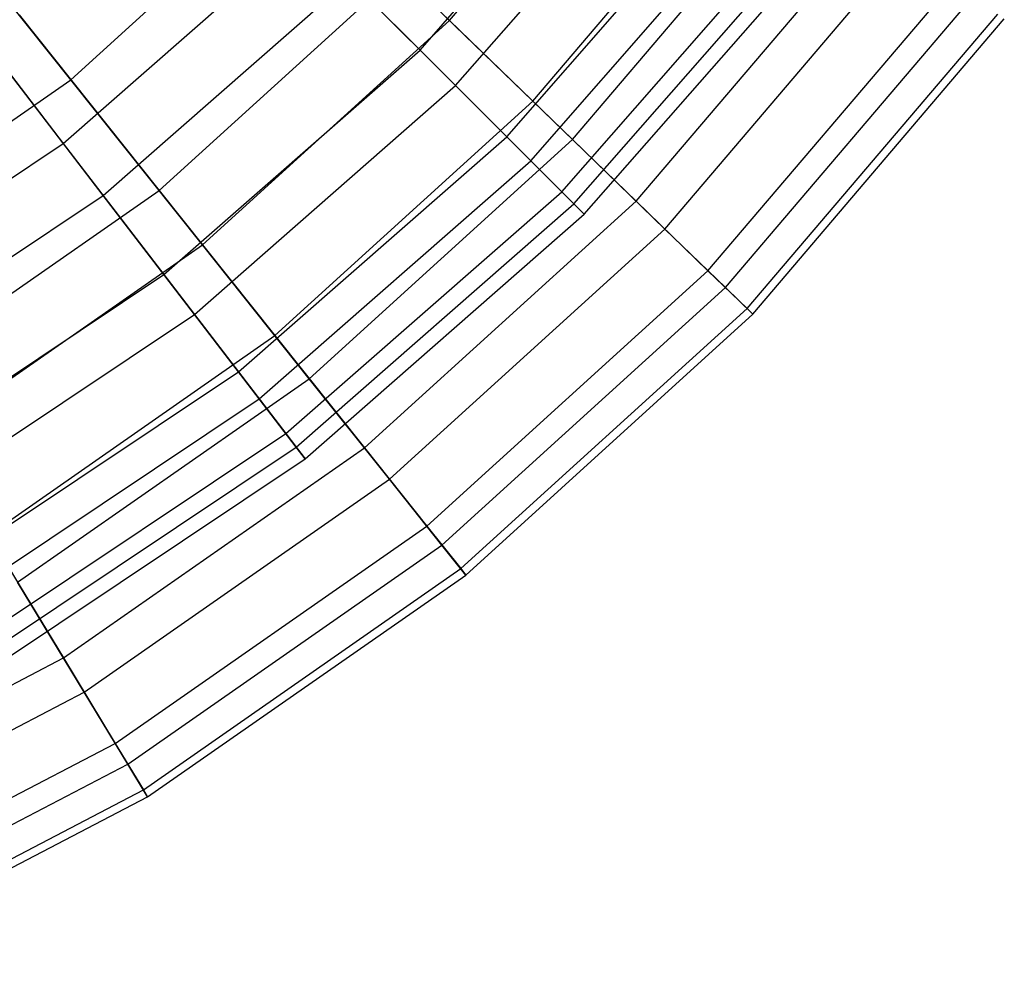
# Model space of a CAD drawing. Extents: x 0.2 to 40.1, y -6.7 to 6.7.
# Tile 405 of 516: x 28 to 28.8, y 1.3 to 2. Entities that reach past the tile are written whole.
import ezdxf

# ---------------------------------------------------------------- set-up
doc = ezdxf.new("R2010")
doc.units = 0
doc.header["$MEASUREMENT"] = 0
doc.layers.get('0').update_dxf_attribs({"color": 13, "linetype": 'CONTINUOUS'})

# ---------------------------------------------------------------- blocks, each defined once
blk = doc.blocks.new('SNOWBALL_XIV_PM3_STL')
at = {"color": 0}
for p, q in [((28.33972, 2.03546, 4.08926), (28.50842, 2.23362, 4.08926)), ((28.33972, 2.03546, 4.08926), (28.50842, 2.23362, 4.08926)), ((28.31677, 2.01238, 1.97983), (28.49192, 2.2121, 1.97983)), ((28.31677, 2.01238, 1.97983), (28.49192, 2.2121, 1.97983)), ((28.34447, 1.98468, 3.68118), (28.523, 2.18825, 3.68118)), ((28.34447, 1.98468, 3.68118), (28.523, 2.18825, 3.68118)), ((28.40473, 1.97251, 1.84386), (28.58094, 2.1795, 1.84386)), ((28.40473, 1.97251, 1.84386), (28.58094, 2.1795, 1.84386)), ((28.04438, 1.98926, 4.33105), (28.22141, 2.15004, 4.33105)), ((28.04438, 1.98926, 4.33105), (28.22141, 2.15004, 4.33105)), ((28.33972, 2.03546, 4.08926), (28.22141, 2.15004, 4.33105)), ((28.33972, 2.03546, 4.08926), (28.22141, 2.15004, 4.33105)), ((28.38434, 1.9448, 2.25385), (28.56773, 2.15392, 2.25385)), ((28.38434, 1.9448, 2.25385), (28.56773, 2.15392, 2.25385)), ((28.43565, 1.94256, 3.82896), (28.61545, 2.15375, 3.82896)), ((28.43565, 1.94256, 3.82896), (28.61545, 2.15375, 3.82896)), ((28.04438, 1.98926, 4.33105), (27.92385, 2.14041, 4.55064)), ((28.04438, 1.98926, 4.33105), (27.92385, 2.14041, 4.55064)), ((28.40306, 1.92609, 3.40306), (28.58873, 2.13781, 3.40306)), ((28.40306, 1.92609, 3.40306), (28.58873, 2.13781, 3.40306)), ((28.42723, 1.90192, 2.53764), (28.61585, 2.117, 2.53764)), ((28.42723, 1.90192, 2.53764), (28.61585, 2.117, 2.53764)), ((28.4853, 1.89448, 2.11406), (28.67083, 2.11241, 2.11406)), ((28.4853, 1.89448, 2.11406), (28.67083, 2.11241, 2.11406)), ((28.43666, 1.89249, 3.11677), (28.62643, 2.10888, 3.11677)), ((28.43666, 1.89249, 3.11677), (28.62643, 2.10888, 3.11677)), ((28.03853, 1.93957, 1.71986), (28.22556, 2.10359, 1.71986)), ((28.03853, 1.93957, 1.71986), (28.22556, 2.10359, 1.71986)), ((28.22556, 2.10359, 1.71986), (28.31677, 2.01238, 1.97983)), ((28.22556, 2.10359, 1.71986), (28.31677, 2.01238, 1.97983)), ((28.44476, 1.88439, 2.82679), (28.63552, 2.1019, 2.82679)), ((28.44476, 1.88439, 2.82679), (28.63552, 2.1019, 2.82679)), ((28.50774, 1.87275, 3.55415), (28.69586, 2.09373, 3.55415)), ((28.50774, 1.87275, 3.55415), (28.69586, 2.09373, 3.55415)), ((28.11327, 1.90288, 1.5896), (28.30078, 2.07318, 1.5896)), ((28.11327, 1.90288, 1.5896), (28.30078, 2.07318, 1.5896)), ((28.30078, 2.07318, 1.5896), (28.40473, 1.97251, 1.84386)), ((28.30078, 2.07318, 1.5896), (28.40473, 1.97251, 1.84386)), ((27.94089, 2.06682, 1.47801), (28.03853, 1.93957, 1.71986)), ((27.94089, 2.06682, 1.47801), (28.03853, 1.93957, 1.71986)), ((28.06975, 1.89888, 3.94681), (28.26182, 2.06733, 3.94681)), ((28.06975, 1.89888, 3.94681), (28.26182, 2.06733, 3.94681)), ((28.34447, 1.98468, 3.68118), (28.26182, 2.06733, 3.94681)), ((28.34447, 1.98468, 3.68118), (28.26182, 2.06733, 3.94681)), ((28.54126, 1.84028, 2.39606), (28.73327, 2.06582, 2.39606)), ((28.54126, 1.84028, 2.39606), (28.73327, 2.06582, 2.39606)), ((28.55487, 1.82711, 3.26904), (28.74844, 2.05449, 3.26904)), ((28.55487, 1.82711, 3.26904), (28.74844, 2.05449, 3.26904)), ((28.00414, 2.03973, 1.35517), (28.11327, 1.90288, 1.5896)), ((28.00414, 2.03973, 1.35517), (28.11327, 1.90288, 1.5896)), ((28.14707, 1.8605, 4.08926), (28.33972, 2.03546, 4.08926)), ((28.14707, 1.8605, 4.08926), (28.33972, 2.03546, 4.08926)), ((28.43565, 1.94256, 3.82896), (28.33972, 2.03546, 4.08926)), ((28.43565, 1.94256, 3.82896), (28.33972, 2.03546, 4.08926)), ((28.57176, 1.81075, 2.68552), (28.76729, 2.04043, 2.68552)), ((28.57176, 1.81075, 2.68552), (28.76729, 2.04043, 2.68552)), ((28.57632, 1.80633, 2.97801), (28.77237, 2.03663, 2.97801)), ((28.57632, 1.80633, 2.97801), (28.77237, 2.03663, 2.97801)), ((28.06975, 1.89888, 3.94681), (27.97898, 2.01717, 4.19579)), ((28.06975, 1.89888, 3.94681), (27.97898, 2.01717, 4.19579)), ((28.11705, 1.83723, 1.97983), (28.31677, 2.01238, 1.97983)), ((28.11705, 1.83723, 1.97983), (28.31677, 2.01238, 1.97983)), ((28.31677, 2.01238, 1.97983), (28.38434, 1.9448, 2.25385)), ((28.31677, 2.01238, 1.97983), (28.38434, 1.9448, 2.25385)), ((27.84825, 1.85245, 4.33105), (28.04438, 1.98926, 4.33105)), ((27.84825, 1.85245, 4.33105), (28.04438, 1.98926, 4.33105)), ((28.14707, 1.8605, 4.08926), (28.04438, 1.98926, 4.33105)), ((28.14707, 1.8605, 4.08926), (28.04438, 1.98926, 4.33105)), ((28.1409, 1.80615, 3.68118), (28.34447, 1.98468, 3.68118)), ((28.1409, 1.80615, 3.68118), (28.34447, 1.98468, 3.68118)), ((28.40306, 1.92609, 3.40306), (28.34447, 1.98468, 3.68118)), ((28.40306, 1.92609, 3.40306), (28.34447, 1.98468, 3.68118)), ((28.20349, 1.78975, 1.84386), (28.40473, 1.97251, 1.84386)), ((28.20349, 1.78975, 1.84386), (28.40473, 1.97251, 1.84386)), ((28.40473, 1.97251, 1.84386), (28.4853, 1.89448, 2.11406)), ((28.40473, 1.97251, 1.84386), (28.4853, 1.89448, 2.11406)), ((28.17523, 1.76142, 2.25385), (28.38434, 1.9448, 2.25385)), ((28.17523, 1.76142, 2.25385), (28.38434, 1.9448, 2.25385)), ((28.23033, 1.75609, 3.82896), (28.43565, 1.94256, 3.82896)), ((28.23033, 1.75609, 3.82896), (28.43565, 1.94256, 3.82896)), ((28.38434, 1.9448, 2.25385), (28.42723, 1.90192, 2.53764)), ((28.38434, 1.9448, 2.25385), (28.42723, 1.90192, 2.53764)), ((28.50774, 1.87275, 3.55415), (28.43565, 1.94256, 3.82896)), ((28.50774, 1.87275, 3.55415), (28.43565, 1.94256, 3.82896)), ((27.83169, 1.80136, 1.71986), (28.03853, 1.93957, 1.71986)), ((27.83169, 1.80136, 1.71986), (28.03853, 1.93957, 1.71986)), ((28.03853, 1.93957, 1.71986), (28.11705, 1.83723, 1.97983)), ((28.03853, 1.93957, 1.71986), (28.11705, 1.83723, 1.97983)), ((28.19134, 1.74042, 3.40306), (28.40306, 1.92609, 3.40306)), ((28.19134, 1.74042, 3.40306), (28.40306, 1.92609, 3.40306)), ((28.43666, 1.89249, 3.11677), (28.40306, 1.92609, 3.40306)), ((28.43666, 1.89249, 3.11677), (28.40306, 1.92609, 3.40306)), ((27.85733, 1.75695, 3.94681), (28.06975, 1.89888, 3.94681)), ((27.85733, 1.75695, 3.94681), (28.06975, 1.89888, 3.94681)), ((27.90552, 1.75797, 1.5896), (28.11327, 1.90288, 1.5896)), ((27.90552, 1.75797, 1.5896), (28.11327, 1.90288, 1.5896)), ((28.1409, 1.80615, 3.68118), (28.06975, 1.89888, 3.94681)), ((28.1409, 1.80615, 3.68118), (28.06975, 1.89888, 3.94681)), ((28.11327, 1.90288, 1.5896), (28.20349, 1.78975, 1.84386)), ((28.11327, 1.90288, 1.5896), (28.20349, 1.78975, 1.84386)), ((28.21215, 1.7133, 2.53764), (28.42723, 1.90192, 2.53764)), ((28.21215, 1.7133, 2.53764), (28.42723, 1.90192, 2.53764)), ((28.42723, 1.90192, 2.53764), (28.44476, 1.88439, 2.82679)), ((28.42723, 1.90192, 2.53764), (28.44476, 1.88439, 2.82679)), ((28.22027, 1.70272, 3.11677), (28.43666, 1.89249, 3.11677)), ((28.22027, 1.70272, 3.11677), (28.43666, 1.89249, 3.11677)), ((28.27342, 1.70205, 2.11406), (28.4853, 1.89448, 2.11406)), ((28.27342, 1.70205, 2.11406), (28.4853, 1.89448, 2.11406)), ((28.44476, 1.88439, 2.82679), (28.43666, 1.89249, 3.11677)), ((28.44476, 1.88439, 2.82679), (28.43666, 1.89249, 3.11677)), ((28.4853, 1.89448, 2.11406), (28.54126, 1.84028, 2.39606)), ((28.4853, 1.89448, 2.11406), (28.54126, 1.84028, 2.39606)), ((28.22724, 1.69363, 2.82679), (28.44476, 1.88439, 2.82679)), ((28.22724, 1.69363, 2.82679), (28.44476, 1.88439, 2.82679)), ((28.2929, 1.67764, 3.55415), (28.50774, 1.87275, 3.55415)), ((28.2929, 1.67764, 3.55415), (28.50774, 1.87275, 3.55415)), ((28.55487, 1.82711, 3.26904), (28.50774, 1.87275, 3.55415)), ((28.55487, 1.82711, 3.26904), (28.50774, 1.87275, 3.55415)), ((27.93362, 1.71161, 4.08926), (28.14707, 1.8605, 4.08926)), ((27.93362, 1.71161, 4.08926), (28.14707, 1.8605, 4.08926)), ((28.23033, 1.75609, 3.82896), (28.14707, 1.8605, 4.08926)), ((28.23033, 1.75609, 3.82896), (28.14707, 1.8605, 4.08926)), ((27.89619, 1.68965, 1.97983), (28.11705, 1.83723, 1.97983)), ((27.89619, 1.68965, 1.97983), (28.11705, 1.83723, 1.97983)), ((28.11705, 1.83723, 1.97983), (28.17523, 1.76142, 2.25385)), ((28.11705, 1.83723, 1.97983), (28.17523, 1.76142, 2.25385)), ((28.322, 1.64115, 2.39606), (28.54126, 1.84028, 2.39606)), ((28.322, 1.64115, 2.39606), (28.54126, 1.84028, 2.39606)), ((28.54126, 1.84028, 2.39606), (28.57176, 1.81075, 2.68552)), ((28.54126, 1.84028, 2.39606), (28.57176, 1.81075, 2.68552)), ((28.3338, 1.62634, 3.26904), (28.55487, 1.82711, 3.26904)), ((28.3338, 1.62634, 3.26904), (28.55487, 1.82711, 3.26904)), ((28.57632, 1.80633, 2.97801), (28.55487, 1.82711, 3.26904)), ((28.57632, 1.80633, 2.97801), (28.55487, 1.82711, 3.26904)), ((27.91577, 1.65573, 3.68118), (28.1409, 1.80615, 3.68118)), ((27.91577, 1.65573, 3.68118), (28.1409, 1.80615, 3.68118)), ((28.19134, 1.74042, 3.40306), (28.1409, 1.80615, 3.68118)), ((28.19134, 1.74042, 3.40306), (28.1409, 1.80615, 3.68118)), ((28.34847, 1.60796, 2.68552), (28.57176, 1.81075, 2.68552)), ((28.34847, 1.60796, 2.68552), (28.57176, 1.81075, 2.68552)), ((28.35242, 1.603, 2.97801), (28.57632, 1.80633, 2.97801)), ((28.35242, 1.603, 2.97801), (28.57632, 1.80633, 2.97801)), ((28.57176, 1.81075, 2.68552), (28.57632, 1.80633, 2.97801)), ((28.57176, 1.81075, 2.68552), (28.57632, 1.80633, 2.97801)), ((27.98053, 1.63422, 1.84386), (28.20349, 1.78975, 1.84386)), ((27.98053, 1.63422, 1.84386), (28.20349, 1.78975, 1.84386)), ((28.20349, 1.78975, 1.84386), (28.27342, 1.70205, 2.11406)), ((28.20349, 1.78975, 1.84386), (28.27342, 1.70205, 2.11406)), ((27.94397, 1.60689, 2.25385), (28.17523, 1.76142, 2.25385)), ((27.94397, 1.60689, 2.25385), (28.17523, 1.76142, 2.25385)), ((28.17523, 1.76142, 2.25385), (28.21215, 1.7133, 2.53764)), ((28.17523, 1.76142, 2.25385), (28.21215, 1.7133, 2.53764)), ((28.00285, 1.59741, 3.82896), (28.23033, 1.75609, 3.82896)), ((28.00285, 1.59741, 3.82896), (28.23033, 1.75609, 3.82896)), ((28.2929, 1.67764, 3.55415), (28.23033, 1.75609, 3.82896)), ((28.2929, 1.67764, 3.55415), (28.23033, 1.75609, 3.82896)), ((27.9572, 1.58397, 3.40306), (28.19134, 1.74042, 3.40306)), ((27.9572, 1.58397, 3.40306), (28.19134, 1.74042, 3.40306)), ((28.22027, 1.70272, 3.11677), (28.19134, 1.74042, 3.40306)), ((28.22027, 1.70272, 3.11677), (28.19134, 1.74042, 3.40306)), ((27.97429, 1.55437, 2.53764), (28.21215, 1.7133, 2.53764)), ((27.97429, 1.55437, 2.53764), (28.21215, 1.7133, 2.53764)), ((28.21215, 1.7133, 2.53764), (28.22724, 1.69363, 2.82679)), ((28.21215, 1.7133, 2.53764), (28.22724, 1.69363, 2.82679)), ((27.98096, 1.54282, 3.11677), (28.22027, 1.70272, 3.11677)), ((27.98096, 1.54282, 3.11677), (28.22027, 1.70272, 3.11677)), ((28.03868, 1.53831, 2.11406), (28.27342, 1.70205, 2.11406)), ((28.03868, 1.53831, 2.11406), (28.27342, 1.70205, 2.11406)), ((28.22724, 1.69363, 2.82679), (28.22027, 1.70272, 3.11677)), ((28.22724, 1.69363, 2.82679), (28.22027, 1.70272, 3.11677)), ((28.27342, 1.70205, 2.11406), (28.322, 1.64115, 2.39606)), ((28.27342, 1.70205, 2.11406), (28.322, 1.64115, 2.39606)), ((27.98669, 1.5329, 2.82679), (28.22724, 1.69363, 2.82679)), ((27.98669, 1.5329, 2.82679), (28.22724, 1.69363, 2.82679)), ((28.05487, 1.5116, 3.55415), (28.2929, 1.67764, 3.55415)), ((28.05487, 1.5116, 3.55415), (28.2929, 1.67764, 3.55415)), ((28.3338, 1.62634, 3.26904), (28.2929, 1.67764, 3.55415)), ((28.3338, 1.62634, 3.26904), (28.2929, 1.67764, 3.55415)), ((28.07907, 1.47169, 2.39606), (28.322, 1.64115, 2.39606)), ((28.07907, 1.47169, 2.39606), (28.322, 1.64115, 2.39606)), ((28.322, 1.64115, 2.39606), (28.34847, 1.60796, 2.68552)), ((28.322, 1.64115, 2.39606), (28.34847, 1.60796, 2.68552)), ((27.98053, 1.63422, 1.84386), (28.03868, 1.53831, 2.11406)), ((27.98053, 1.63422, 1.84386), (28.03868, 1.53831, 2.11406)), ((28.08888, 1.4555, 3.26904), (28.3338, 1.62634, 3.26904)), ((28.08888, 1.4555, 3.26904), (28.3338, 1.62634, 3.26904)), ((28.35242, 1.603, 2.97801), (28.3338, 1.62634, 3.26904)), ((28.35242, 1.603, 2.97801), (28.3338, 1.62634, 3.26904)), ((28.10107, 1.43539, 2.68552), (28.34847, 1.60796, 2.68552)), ((28.10107, 1.43539, 2.68552), (28.34847, 1.60796, 2.68552)), ((28.34847, 1.60796, 2.68552), (28.35242, 1.603, 2.97801)), ((28.34847, 1.60796, 2.68552), (28.35242, 1.603, 2.97801)), ((28.05487, 1.5116, 3.55415), (28.00285, 1.59741, 3.82896)), ((28.05487, 1.5116, 3.55415), (28.00285, 1.59741, 3.82896)), ((28.10436, 1.42996, 2.97801), (28.35242, 1.603, 2.97801)), ((28.10436, 1.42996, 2.97801), (28.35242, 1.603, 2.97801)), ((27.78492, 1.40592, 2.11406), (28.03868, 1.53831, 2.11406)), ((27.78492, 1.40592, 2.11406), (28.03868, 1.53831, 2.11406)), ((28.03868, 1.53831, 2.11406), (28.07907, 1.47169, 2.39606)), ((28.03868, 1.53831, 2.11406), (28.07907, 1.47169, 2.39606)), ((27.79757, 1.37736, 3.55415), (28.05487, 1.5116, 3.55415)), ((27.79757, 1.37736, 3.55415), (28.05487, 1.5116, 3.55415)), ((28.08888, 1.4555, 3.26904), (28.05487, 1.5116, 3.55415)), ((28.08888, 1.4555, 3.26904), (28.05487, 1.5116, 3.55415)), ((27.81646, 1.33468, 2.39606), (28.07907, 1.47169, 2.39606)), ((27.81646, 1.33468, 2.39606), (28.07907, 1.47169, 2.39606)), ((28.07907, 1.47169, 2.39606), (28.10107, 1.43539, 2.68552)), ((28.07907, 1.47169, 2.39606), (28.10107, 1.43539, 2.68552)), ((27.82412, 1.31737, 3.26904), (28.08888, 1.4555, 3.26904)), ((27.82412, 1.31737, 3.26904), (28.08888, 1.4555, 3.26904)), ((28.10436, 1.42996, 2.97801), (28.08888, 1.4555, 3.26904)), ((28.10436, 1.42996, 2.97801), (28.08888, 1.4555, 3.26904)), ((27.83364, 1.29587, 2.68552), (28.10107, 1.43539, 2.68552)), ((27.83364, 1.29587, 2.68552), (28.10107, 1.43539, 2.68552)), ((27.83621, 1.29007, 2.97801), (28.10436, 1.42996, 2.97801)), ((27.83621, 1.29007, 2.97801), (28.10436, 1.42996, 2.97801)), ((28.10107, 1.43539, 2.68552), (28.10436, 1.42996, 2.97801)), ((28.10107, 1.43539, 2.68552), (28.10436, 1.42996, 2.97801))]:
    blk.add_line(p, q, dxfattribs=at)
blk = doc.blocks.new('GRUPUJ_1')
at = {"color": 0}
blk.add_blockref('SNOWBALL_XIV_PM3_STL', (-0.20617, 6.65964, -0.51186), dxfattribs=at)

msp = doc.modelspace()

# ---------------------------------------------------------------- block references
at = {"color": 0}
msp.add_blockref('GRUPUJ_1', (0.20617, -6.65964, 0.51186), dxfattribs=at)

doc.saveas('drawing.dxf')
